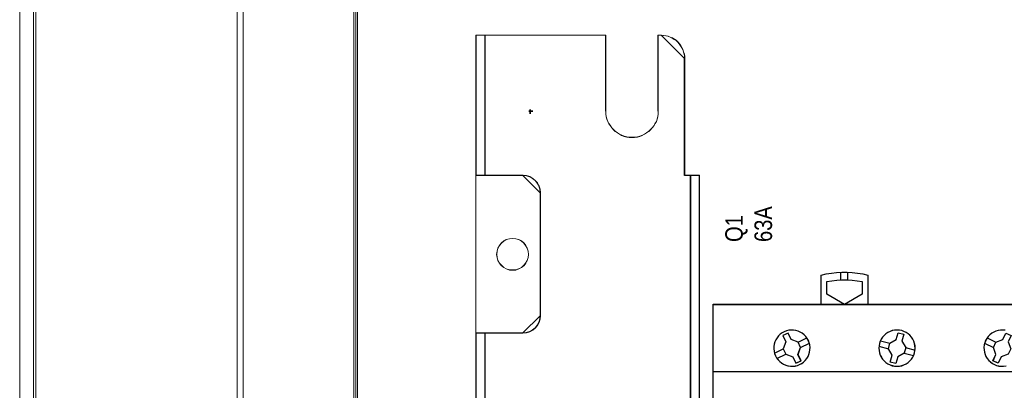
# Model space of a CAD drawing. Header units: millimetres. Extents: x -1290 to 1795, y -4192 to -1311.
# Tile 632 of 656: x 1047 to 1080, y -2882 to -2869. Entities that reach past the tile are written whole.
import ezdxf

# ---------------------------------------------------------------- set-up
doc = ezdxf.new("R2010")
doc.units = ezdxf.units.MM
doc.layers.add('45', color=7, linetype='Continuous')
doc.layers.add('51', color=7, linetype='Continuous')
doc.layers.add('Aparatura', color=7, linetype='Continuous', lineweight=13)
doc.styles.get("Standard").update_dxf_attribs({"font": 'ARIALN.TTF', "width": 0.8})

# ---------------------------------------------------------------- blocks, each defined once
blk = doc.blocks.new('*U373')
at = {"layer": '51', "color": 254}
for points in [[(86.370198, -50.348087), (86.370198, -51.091365), (86.370198, -50.348087)], [(86.15357, -50.624572), (86.839261, -50.624572), (86.15357, -50.624572)]]:
    blk.add_lwpolyline(points, close=True, dxfattribs=at)
blk = doc.blocks.new('*U375')
at = {"layer": '45', "color": 7}
for points in [[(136.149925, -83.682516), (136.149925, -78.679389), (136.149925, -78.679389), (137.02137, -78.480434), (137.910361, -78.334144), (138.805201, -78.234667), (139.694192, -78.17615), (140.594881, -78.17615), (141.489721, -78.234667), (142.390409, -78.334144), (143.273552, -78.480434), (144.150846, -78.679389), (144.150846, -78.679389), (144.150846, -83.682516), (136.149925, -83.682516)], [(137.148921, -81.949637), (137.148921, -79.777683), (137.148921, -79.777683), (137.997541, -79.631325), (138.852014, -79.531802), (139.712339, -79.484967), (140.584369, -79.484967), (141.444694, -79.531802), (142.299167, -79.631325), (143.15364, -79.777683), (143.15364, -79.777683), (143.15364, -81.949637), (143.15364, -81.949637), (140.15128, -83.682516), (140.15128, -83.682516), (137.148921, -81.949637), (137.148921, -81.949637)], [(153.640272, -83.671744), (171.62861, -83.671744), (171.62861, -83.671744), (171.62861, -166.638872), (171.62861, -166.638872), (153.640272, -166.638872), (153.640272, -166.638872), (135.646092, -166.638872), (135.646092, -166.638872), (117.657754, -166.638872), (117.657754, -166.638872), (117.657754, -83.671744), (117.657754, -83.671744), (135.646092, -83.671744), (135.646092, -83.671744), (153.640272, -83.671744), (153.640272, -83.671744)], [(153.637885, -83.67713), (171.623239, -83.67713), (171.623239, -166.633485), (153.637885, -166.633485), (135.646689, -166.633485), (117.661335, -166.633485), (117.661335, -83.67713), (135.646689, -83.67713), (153.637885, -83.67713)], [(133.964946, -89.866893), (133.77182, -89.504078), (133.531875, -89.176374), (133.250965, -88.883781), (132.93494, -88.632152), (132.583802, -88.421485), (132.209254, -88.257633), (131.828854, -88.146448), (131.425045, -88.076225), (131.021236, -88.070374), (130.617427, -88.117188), (130.21947, -88.21667), (129.839071, -88.357114), (129.487932, -88.556077), (129.160203, -88.796003), (128.867588, -89.076892), (128.610086, -89.392893), (128.405256, -89.744004), (128.235539, -90.112671), (128.130197, -90.498893), (128.05997, -90.902671), (128.054117, -91.306449), (128.095084, -91.710227), (128.194573, -92.108153), (128.34088, -92.488523), (128.539859, -92.839635), (128.779803, -93.167338), (129.060714, -93.465783), (129.370886, -93.717413), (129.727877, -93.928079), (130.09072, -94.091931), (130.482824, -94.208968), (130.886633, -94.267487), (131.290442, -94.273339), (131.694251, -94.232376), (132.092208, -94.132894), (132.466756, -93.99245), (132.823746, -93.787635), (133.151475, -93.553561), (133.444091, -93.26682), (133.701592, -92.956672), (133.912275, -92.611412), (134.070287, -92.236894), (134.181481, -91.844819), (134.245857, -91.446893), (134.257561, -91.037264), (134.216595, -90.633486), (134.117106, -90.241411), (133.964946, -89.866893)], [(133.960082, -89.869159), (133.76729, -89.506974), (133.527761, -89.179839), (133.247337, -88.887755), (132.931859, -88.636562), (132.581329, -88.426261), (132.20743, -88.262694), (131.827689, -88.151702), (131.424579, -88.081601), (131.021469, -88.07576), (130.61836, -88.122493), (130.221092, -88.221802), (129.841351, -88.362003), (129.49082, -88.56062), (129.163659, -88.800129), (128.87155, -89.080531), (128.614495, -89.395982), (128.410019, -89.746483), (128.240596, -90.11451), (128.135437, -90.500062), (128.065331, -90.903138), (128.059488, -91.306215), (128.100384, -91.709292), (128.199701, -92.106527), (128.345755, -92.486237), (128.544389, -92.836738), (128.783918, -93.163873), (129.064342, -93.461799), (129.373977, -93.712992), (129.730349, -93.923293), (130.092564, -94.08686), (130.48399, -94.203694), (130.887099, -94.262111), (131.290209, -94.267953), (131.693319, -94.227061), (132.090587, -94.127752), (132.464486, -93.987551), (132.820858, -93.783092), (133.14802, -93.549425), (133.440128, -93.263182), (133.697184, -92.953572), (133.907502, -92.608912), (134.065241, -92.235044), (134.176242, -91.843651), (134.240506, -91.446416), (134.25219, -91.037497), (134.211295, -90.634421), (134.111978, -90.243027), (133.960082, -89.869159)], [(131.014474, -89.696462), (130.504375, -88.6018), (130.504375, -88.6018), (129.595579, -89.023274), (129.595579, -89.023274), (130.105678, -90.117937), (130.105678, -90.117937), (129.671801, -91.317968), (129.671801, -91.317968), (130.093951, -92.225308), (130.093951, -92.225308), (131.290044, -92.65849), (131.290044, -92.65849), (131.800142, -93.747299), (131.800142, -93.747299), (132.708938, -93.325824), (132.708938, -93.325824), (132.19884, -92.237016), (132.19884, -92.237016), (132.63858, -91.036985), (132.63858, -91.036985), (132.216429, -90.129644), (132.216429, -90.129644), (131.014474, -89.696462), (131.014474, -89.696462)], [(131.014949, -89.699557), (130.506611, -88.607186), (129.60095, -89.027778), (130.109289, -90.120149), (129.676909, -91.317667), (130.097603, -92.223108), (131.289568, -92.655383), (131.797907, -93.741912), (132.703567, -93.321321), (132.195229, -92.234791), (132.633452, -91.037273), (132.212758, -90.131832), (131.014949, -89.699557)], [(152.135949, -91.979119), (152.212023, -91.581223), (152.241282, -91.171623), (152.217875, -90.767876), (152.135949, -90.36998), (152.001356, -89.983786), (151.831652, -89.620999), (151.597578, -89.287468), (151.334245, -88.977343), (151.029949, -88.714029), (150.690541, -88.485824), (150.321875, -88.30443), (149.947356, -88.175699), (149.543578, -88.099631), (149.133949, -88.070374), (148.730171, -88.093779), (148.338097, -88.175699), (147.946023, -88.310282), (147.58906, -88.485824), (147.249652, -88.714029), (146.945356, -88.983194), (146.676171, -89.281616), (146.447949, -89.620999), (146.272393, -89.989638), (146.143652, -90.375831), (146.061727, -90.767876), (146.032467, -91.171623), (146.061727, -91.581223), (146.143652, -91.979119), (146.272393, -92.359461), (146.453801, -92.7281), (146.676171, -93.067482), (146.945356, -93.371755), (147.243801, -93.635069), (147.583208, -93.863274), (147.951875, -94.038817), (148.338097, -94.173399), (148.730171, -94.249468), (149.139801, -94.278725), (149.543578, -94.249468), (149.941504, -94.173399), (150.327726, -94.044668), (150.690541, -93.863274), (151.024097, -93.635069), (151.334245, -93.365904), (151.597578, -93.061631), (151.8258, -92.7281), (152.001356, -92.359461), (152.135949, -91.979119)], [(152.13076, -91.977723), (152.206702, -91.580517), (152.235911, -91.171629), (152.212544, -90.768581), (152.13076, -90.371376), (151.9964, -89.985852), (151.82699, -89.623694), (151.593321, -89.290742), (151.330443, -88.981155), (151.026673, -88.718298), (150.687853, -88.490489), (150.319824, -88.30941), (149.945954, -88.180902), (149.542875, -88.104966), (149.133954, -88.07576), (148.730875, -88.099125), (148.339479, -88.180902), (147.948083, -88.315251), (147.591738, -88.490489), (147.252918, -88.718298), (146.949148, -88.986997), (146.680428, -89.284901), (146.452601, -89.623694), (146.277349, -89.991694), (146.148831, -90.377217), (146.067047, -90.768581), (146.037838, -91.171629), (146.067047, -91.580517), (146.148831, -91.977723), (146.277349, -92.357405), (146.458443, -92.725404), (146.680428, -93.064197), (146.949148, -93.367943), (147.247076, -93.6308), (147.585896, -93.858609), (147.953925, -94.033847), (148.339479, -94.168196), (148.730875, -94.244132), (149.139795, -94.273339), (149.542875, -94.244132), (149.940112, -94.168196), (150.325666, -94.039688), (150.687853, -93.858609), (151.020832, -93.6308), (151.330443, -93.362102), (151.593321, -93.058356), (151.821148, -92.725404), (151.9964, -92.357405), (152.13076, -91.977723)], [(149.017036, -89.69685), (149.333763, -88.526395), (149.333763, -88.526395), (150.30154, -88.783895), (150.30154, -88.783895), (149.990679, -89.95435), (149.990679, -89.95435), (150.629998, -91.054578), (150.629998, -91.054578), (150.366059, -92.026055), (150.366059, -92.026055), (149.26338, -92.658101), (149.26338, -92.658101), (148.952518, -93.822704), (148.952518, -93.822704), (147.978876, -93.559351), (147.978876, -93.559351), (148.295603, -92.400601), (148.295603, -92.400601), (147.656284, -91.300373), (147.656284, -91.300373), (147.914357, -90.328895), (147.914357, -90.328895), (149.017036, -89.69685), (149.017036, -89.69685)], [(149.017492, -89.698457), (149.333075, -88.529985), (150.297356, -88.787049), (149.987617, -89.95552), (150.624627, -91.053883), (150.361641, -92.023714), (149.262945, -92.654689), (148.953207, -93.817318), (147.983081, -93.554412), (148.298664, -92.397625), (147.661654, -91.299262), (147.918796, -90.329431), (149.017492, -89.698457)], [(167.259516, -89.699557), (167.773916, -88.607186), (168.67996, -89.027778), (168.165561, -90.120149), (168.603969, -91.317667), (168.177252, -92.223108), (166.98478, -92.655383), (166.476226, -93.741912), (165.570182, -93.321321), (166.078736, -92.234791), (165.640327, -91.037273), (166.067045, -90.131832), (167.259516, -89.699557)]]:
    blk.add_lwpolyline(points, close=True, dxfattribs=at)
for points in [[(139.544363, -79.495739), (139.544363, -78.186923)], [(140.747455, -79.495739), (140.747455, -78.186923)], [(167.657062, -88.116726), (167.25922, -88.07576), (166.849677, -88.07576), (166.445984, -88.145987), (166.065694, -88.257181), (165.691255, -88.421045), (165.346068, -88.631728), (165.024284, -88.883376), (164.743455, -89.175991), (164.503579, -89.503719), (164.310509, -89.866562), (164.164244, -90.241108), (164.064783, -90.633212), (164.017978, -91.03702), (164.03553, -91.446681), (164.094036, -91.844637), (164.205198, -92.236741), (164.363165, -92.611287), (164.579637, -92.956573), (164.837065, -93.272597), (165.123745, -93.547654), (165.45723, -93.787598), (165.814118, -93.992429), (166.188557, -94.132884), (166.580548, -94.232373), (166.984241, -94.273339), (167.387933, -94.267486), (167.791626, -94.208964)], [(167.65644, -88.122041), (167.259058, -88.081146), (166.849987, -88.081146), (166.446761, -88.151251), (166.06691, -88.262252), (165.692903, -88.425831), (165.348115, -88.636147), (165.026703, -88.887359), (164.746198, -89.179465), (164.506599, -89.506623), (164.313752, -89.868835), (164.167655, -90.242731), (164.06831, -90.634153), (164.021559, -91.037259), (164.039091, -91.446208), (164.097529, -91.843472), (164.208562, -92.234894), (164.366347, -92.60879), (164.58257, -92.953475), (164.839699, -93.26895), (165.126049, -93.54353), (165.459149, -93.783057), (165.815624, -93.987531), (166.189631, -94.127742), (166.58117, -94.227058), (166.984396, -94.267953), (167.387623, -94.262111), (167.790849, -94.203689)], [(168.179385, -92.225308), (166.983481, -92.65849), (166.983481, -92.65849), (166.473464, -93.747299), (166.473464, -93.747299), (165.564811, -93.325824), (165.564811, -93.325824), (166.074829, -92.237016), (166.074829, -92.237016), (165.635158, -91.036985), (165.635158, -91.036985), (166.063104, -90.129644), (166.063104, -90.129644), (167.259008, -89.696462), (167.259008, -89.696462), (167.259008, -89.696462), (167.774888, -88.6018)], [(132.20765, -90.136832), (133.718676, -89.42587)], [(132.628374, -91.041693), (134.1394, -90.33073)], [(146.05037, -90.862157), (147.667025, -91.30561)], [(146.308176, -89.898049), (147.924831, -90.341503)], [(164.134349, -90.33073), (165.647166, -91.041693)], [(164.555073, -89.42587), (166.073261, -90.136832)], [(128.170488, -92.018368), (129.683305, -91.310996)], [(128.591212, -92.923229), (130.104029, -92.217653)], [(150.35608, -92.018368), (151.960202, -92.456435)], [(150.617466, -91.048874), (152.223379, -91.492328)]]:
    blk.add_lwpolyline(points, dxfattribs=at)
at = {"layer": '45', "color": 251}
blk.add_lwpolyline([(117.657754, -95.167427), (171.62861, -95.167427)], dxfattribs=at)

msp = doc.modelspace()

# ---------------------------------------------------------------- linework, layer by layer
at = {"layer": 'Aparatura', "color": 7, "lineweight": 13}
for points in [[(1047.213, -3029.012), (1047.213, -2865.077), (1046.948, -2865.077), (1046.948, -2852.269), (1047.381, -2851.247), (1048.344, -2850.874), (1062.154, -2850.874), (1062.154, -2851.139), (1165.131, -2851.139), (1165.131, -2850.874), (1178.941, -2850.874), (1179.904, -2851.247), (1180.337, -2852.269), (1180.337, -2865.077), (1180.072, -2865.077), (1180.072, -3029.012)], [(1047.213, -3029.012), (1047.213, -2865.077), (1046.948, -2865.077), (1046.948, -2852.269), (1047.381, -2851.247), (1048.344, -2850.874), (1062.154, -2850.874), (1062.154, -2851.139), (1165.131, -2851.139), (1165.131, -2850.874), (1178.941, -2850.874), (1179.904, -2851.247), (1180.337, -2852.269), (1180.337, -2865.077), (1180.072, -2865.077), (1180.072, -3029.012)], [(1047.219, -3029.007), (1047.219, -2865.082), (1046.955, -2865.082), (1046.955, -2852.276), (1047.388, -2851.254), (1048.35, -2850.881), (1062.159, -2850.881), (1062.159, -2851.145), (1165.126, -2851.145), (1165.126, -2850.881), (1178.935, -2850.881), (1179.897, -2851.254), (1180.33, -2852.276), (1180.33, -2865.082), (1180.066, -2865.082), (1180.066, -3029.007)], [(1046.742, -3032.025), (1046.742, -2862.113)], [(1058.245, -2862.172), (1058.245, -3032.049)], [(1058.299, -3031.71), (1058.299, -2862.27)], [(1047.291, -2865.178), (1047.291, -3029.055)], [(1069.708, -2882.176), (1069.708, -2880.481), (1069.708, -2880.276), (1069.708, -2874.985), (1069.708, -2874.384), (1069.599, -2874.384), (1069.503, -2874.384), (1069.503, -2870.391), (1069.503, -2870.307), (1069.491, -2870.235), (1069.467, -2870.162), (1069.443, -2870.078), (1069.406, -2870.018), (1069.37, -2869.946), (1069.322, -2869.886), (1069.274, -2869.826), (1069.214, -2869.766), (1069.153, -2869.73), (1069.081, -2869.681), (1069.009, -2869.657), (1068.936, -2869.621), (1068.864, -2869.609), (1068.78, -2869.597), (1068.707, -2869.585), (1068.599, -2869.585), (1068.599, -2872.183), (1068.599, -2872.279), (1068.587, -2872.375), (1068.563, -2872.459), (1068.539, -2872.544), (1068.491, -2872.616), (1068.454, -2872.688), (1068.394, -2872.76), (1068.334, -2872.82), (1068.274, -2872.88), (1068.201, -2872.928), (1068.129, -2872.977), (1068.057, -2873.013), (1067.972, -2873.049), (1067.888, -2873.073), (1067.792, -2873.085), (1067.707, -2873.085), (1067.611, -2873.085), (1067.526, -2873.073), (1067.43, -2873.049), (1067.346, -2873.013), (1067.273, -2872.977), (1067.201, -2872.928), (1067.129, -2872.88), (1067.069, -2872.82), (1067.008, -2872.76), (1066.96, -2872.688), (1066.912, -2872.616), (1066.876, -2872.544), (1066.84, -2872.459), (1066.815, -2872.375), (1066.803, -2872.279), (1066.803, -2872.183), (1066.803, -2869.585), (1062.754, -2869.585), (1062.658, -2869.585), (1062.658, -2870.187), (1062.658, -2870.187), (1062.658, -2874.384), (1062.754, -2874.384), (1063.959, -2874.384), (1064.08, -2874.396), (1064.188, -2874.432), (1064.297, -2874.492), (1064.381, -2874.564), (1064.453, -2874.648), (1064.514, -2874.756), (1064.55, -2874.865), (1064.562, -2874.985), (1064.562, -2879.182), (1064.55, -2879.302), (1064.514, -2879.41), (1064.453, -2879.519), (1064.381, -2879.603), (1064.297, -2879.675), (1064.188, -2879.735), (1064.08, -2879.771), (1063.959, -2879.783), (1062.754, -2879.783), (1062.658, -2879.783), (1062.658, -2894.118)], [(1069.701, -2882.182), (1069.701, -2880.486), (1069.701, -2880.282), (1069.701, -2874.991), (1069.701, -2874.39), (1069.593, -2874.39), (1069.497, -2874.39), (1069.497, -2870.397), (1069.497, -2870.313), (1069.485, -2870.241), (1069.461, -2870.169), (1069.437, -2870.085), (1069.401, -2870.025), (1069.364, -2869.952), (1069.316, -2869.892), (1069.268, -2869.832), (1069.208, -2869.772), (1069.148, -2869.736), (1069.076, -2869.688), (1069.004, -2869.664), (1068.931, -2869.628), (1068.859, -2869.616), (1068.775, -2869.604), (1068.703, -2869.592), (1068.595, -2869.592), (1068.595, -2872.189), (1068.595, -2872.285), (1068.583, -2872.381), (1068.559, -2872.466), (1068.534, -2872.55), (1068.486, -2872.622), (1068.45, -2872.694), (1068.39, -2872.766), (1068.33, -2872.826), (1068.27, -2872.887), (1068.198, -2872.935), (1068.125, -2872.983), (1068.053, -2873.019), (1067.969, -2873.055), (1067.885, -2873.079), (1067.789, -2873.091), (1067.704, -2873.091), (1067.608, -2873.091), (1067.524, -2873.079), (1067.428, -2873.055), (1067.344, -2873.019), (1067.271, -2872.983), (1067.199, -2872.935), (1067.127, -2872.887), (1067.067, -2872.826), (1067.007, -2872.766), (1066.959, -2872.694), (1066.911, -2872.622), (1066.874, -2872.55), (1066.838, -2872.466), (1066.814, -2872.381), (1066.802, -2872.285), (1066.802, -2872.189), (1066.802, -2869.592), (1062.76, -2869.592), (1062.664, -2869.592), (1062.664, -2870.193), (1062.664, -2870.193), (1062.664, -2874.39), (1062.76, -2874.39), (1063.963, -2874.39), (1064.084, -2874.402), (1064.192, -2874.438), (1064.3, -2874.498), (1064.384, -2874.57), (1064.457, -2874.654), (1064.517, -2874.762), (1064.553, -2874.871), (1064.565, -2874.991), (1064.565, -2879.188), (1064.553, -2879.308), (1064.517, -2879.416), (1064.457, -2879.524), (1064.384, -2879.608), (1064.3, -2879.681), (1064.192, -2879.741), (1064.084, -2879.777), (1063.963, -2879.789), (1062.76, -2879.789), (1062.664, -2879.789), (1062.664, -2894.123)]]:
    msp.add_lwpolyline(points, dxfattribs=at)
for points in [[(1054.19, -2857.681), (1054.19, -3036.409), (1054.19, -2857.681)], [(1054.394, -2857.681), (1054.394, -3036.409), (1054.394, -2857.681)], [(1169.101, -2862.113), (1059.331, -2862.113), (1059.246, -2862.113), (1058.184, -2862.113), (1058.184, -3032.025), (1169.101, -3032.025), (1169.101, -2862.113)], [(1058.299, -3031.71), (1167.924, -3031.71), (1168.009, -3031.71), (1168.985, -3031.71), (1168.985, -2862.27), (1058.299, -2862.27), (1058.299, -3031.71)], [(1047.213, -2865.076), (1047.213, -3029.013), (1047.213, -2865.076)], [(1058.245, -3029.055), (1058.245, -2865.178), (1048.361, -2865.178), (1047.291, -2865.178), (1047.291, -3029.055), (1048.361, -3029.055), (1058.245, -3029.055)], [(1058.245, -3029.055), (1058.245, -2865.178), (1048.361, -2865.178), (1047.291, -2865.178), (1047.291, -3029.055), (1048.361, -3029.055), (1058.245, -3029.055)], [(1062.357, -2870.2), (1062.357, -2869.585), (1062.357, -2870.2)], [(1062.357, -2869.585), (1062.671, -2869.585), (1062.357, -2869.585)], [(1062.671, -2874.396), (1062.671, -2870.188), (1062.671, -2869.585), (1062.357, -2869.585), (1062.357, -2870.188), (1062.357, -2874.396), (1062.671, -2874.396)], [(1062.665, -2874.39), (1062.665, -2870.193), (1062.665, -2869.592), (1062.363, -2869.592), (1062.363, -2870.193), (1062.363, -2874.39), (1062.665, -2874.39)], [(1062.658, -2869.585), (1062.767, -2869.585), (1062.658, -2869.585)], [(1062.658, -2869.585), (1062.658, -2870.2), (1062.658, -2869.585)], [(1062.754, -2869.585), (1066.809, -2869.585), (1062.754, -2869.585)], [(1066.796, -2872.196), (1066.796, -2869.585), (1066.796, -2872.196)], [(1068.588, -2869.585), (1068.709, -2869.585), (1068.588, -2869.585)], [(1068.588, -2872.196), (1068.588, -2869.585), (1068.588, -2872.196)], [(1069.503, -2870.404), (1069.503, -2870.318), (1069.491, -2870.245), (1069.467, -2870.172), (1069.442, -2870.086), (1069.405, -2870.025), (1069.369, -2869.952), (1069.32, -2869.891), (1069.271, -2869.83), (1069.21, -2869.768), (1069.149, -2869.732), (1069.075, -2869.683), (1069.002, -2869.659), (1068.929, -2869.622), (1068.855, -2869.61), (1068.77, -2869.597), (1068.696, -2869.585), (1069.503, -2870.404)], [(1062.357, -2870.187), (1062.357, -2874.396), (1062.357, -2870.187)], [(1062.658, -2870.187), (1062.658, -2874.396), (1062.658, -2870.187)], [(1069.49, -2874.396), (1069.49, -2870.391), (1069.49, -2874.396)], [(1062.357, -2874.383), (1062.357, -2879.795), (1062.357, -2874.383)], [(1062.767, -2874.383), (1062.357, -2874.383), (1062.767, -2874.383)], [(1062.756, -2879.795), (1063.967, -2879.795), (1064.088, -2879.783), (1064.197, -2879.747), (1064.305, -2879.687), (1064.39, -2879.615), (1064.463, -2879.53), (1064.523, -2879.422), (1064.56, -2879.313), (1064.572, -2879.193), (1064.572, -2874.986), (1064.56, -2874.865), (1064.523, -2874.757), (1064.463, -2874.648), (1064.39, -2874.564), (1064.305, -2874.492), (1064.197, -2874.431), (1064.088, -2874.395), (1063.967, -2874.383), (1062.756, -2874.383), (1062.66, -2874.383), (1062.357, -2874.383), (1062.357, -2879.795), (1062.66, -2879.795), (1062.756, -2879.795)], [(1062.754, -2874.383), (1063.97, -2874.383), (1062.754, -2874.383)], [(1064.572, -2874.997), (1064.559, -2874.875), (1064.522, -2874.764), (1064.461, -2874.653), (1064.387, -2874.567), (1064.301, -2874.494), (1064.19, -2874.432), (1064.08, -2874.395), (1063.957, -2874.383), (1064.572, -2874.997)], [(1069.6, -2874.383), (1069.49, -2874.383), (1069.6, -2874.383)], [(1069.708, -2874.383), (1069.586, -2874.383), (1069.708, -2874.383)], [(1069.695, -2874.383), (1070.008, -2874.383), (1069.695, -2874.383)], [(1069.695, -2874.997), (1069.695, -2874.383), (1069.695, -2874.997)], [(1070.008, -2882.186), (1070.008, -2880.488), (1070.008, -2880.283), (1070.008, -2874.985), (1070.008, -2874.383), (1069.695, -2874.383), (1069.695, -2874.985), (1069.695, -2880.283), (1069.695, -2880.488), (1069.695, -2882.186), (1069.695, -2884.389), (1070.008, -2884.389), (1070.008, -2882.186)], [(1070.002, -2882.182), (1070.002, -2880.486), (1070.002, -2880.282), (1070.002, -2874.991), (1070.002, -2874.39), (1069.701, -2874.39), (1069.701, -2874.991), (1069.701, -2880.282), (1069.701, -2880.486), (1069.701, -2882.182), (1069.701, -2884.383), (1070.002, -2884.383), (1070.002, -2882.182)], [(1069.995, -2874.383), (1069.995, -2874.997), (1069.995, -2874.383)], [(1064.558, -2874.985), (1064.558, -2879.194), (1064.558, -2874.985)], [(1069.695, -2880.288), (1069.695, -2874.985), (1069.695, -2880.288)], [(1069.995, -2880.288), (1069.995, -2874.985), (1069.995, -2880.288)], [(1064.162, -2877.095), (1064.15, -2876.986), (1064.114, -2876.876), (1064.065, -2876.791), (1064.004, -2876.706), (1063.919, -2876.633), (1063.822, -2876.584), (1063.724, -2876.56), (1063.615, -2876.548), (1063.505, -2876.56), (1063.395, -2876.584), (1063.31, -2876.633), (1063.225, -2876.706), (1063.164, -2876.791), (1063.103, -2876.876), (1063.079, -2876.986), (1063.067, -2877.095), (1063.079, -2877.205), (1063.103, -2877.302), (1063.164, -2877.4), (1063.225, -2877.473), (1063.31, -2877.546), (1063.395, -2877.594), (1063.505, -2877.631), (1063.615, -2877.631), (1063.724, -2877.631), (1063.822, -2877.594), (1063.919, -2877.546), (1064.004, -2877.473), (1064.065, -2877.4), (1064.114, -2877.302), (1064.15, -2877.205), (1064.162, -2877.095)], [(1063.615, -2877.631), (1063.724, -2877.631), (1063.822, -2877.594), (1063.919, -2877.546), (1064.004, -2877.473), (1064.065, -2877.4), (1064.114, -2877.302), (1064.15, -2877.205), (1064.162, -2877.095), (1064.15, -2876.986), (1064.114, -2876.876), (1064.065, -2876.791), (1064.004, -2876.706), (1063.919, -2876.633), (1063.822, -2876.584), (1063.724, -2876.56), (1063.615, -2876.548), (1063.505, -2876.56), (1063.395, -2876.584), (1063.31, -2876.633), (1063.225, -2876.706), (1063.164, -2876.791), (1063.103, -2876.876), (1063.079, -2876.986), (1063.067, -2877.095), (1063.079, -2877.205), (1063.103, -2877.302), (1063.164, -2877.4), (1063.225, -2877.473), (1063.31, -2877.546), (1063.395, -2877.594), (1063.505, -2877.631), (1063.615, -2877.631)], [(1063.615, -2876.548), (1063.724, -2876.56), (1063.822, -2876.584), (1063.919, -2876.633), (1064.004, -2876.706), (1064.065, -2876.791), (1064.114, -2876.876), (1064.15, -2876.986), (1064.162, -2877.095), (1064.15, -2877.205), (1064.114, -2877.302), (1064.065, -2877.4), (1064.004, -2877.473), (1063.919, -2877.546), (1063.822, -2877.594), (1063.724, -2877.631), (1063.615, -2877.631), (1063.505, -2877.631), (1063.395, -2877.594), (1063.31, -2877.546), (1063.225, -2877.473), (1063.164, -2877.4), (1063.103, -2877.302), (1063.079, -2877.205), (1063.067, -2877.095), (1063.079, -2876.986), (1063.103, -2876.876), (1063.164, -2876.791), (1063.225, -2876.706), (1063.31, -2876.633), (1063.395, -2876.584), (1063.505, -2876.56), (1063.615, -2876.548)], [(1063.615, -2877.625), (1063.723, -2877.625), (1063.819, -2877.589), (1063.916, -2877.541), (1064, -2877.468), (1064.06, -2877.396), (1064.108, -2877.3), (1064.144, -2877.204), (1064.156, -2877.095), (1064.144, -2876.987), (1064.108, -2876.879), (1064.06, -2876.795), (1064, -2876.71), (1063.916, -2876.638), (1063.819, -2876.59), (1063.723, -2876.566), (1063.615, -2876.554), (1063.506, -2876.566), (1063.398, -2876.59), (1063.314, -2876.638), (1063.23, -2876.71), (1063.169, -2876.795), (1063.109, -2876.879), (1063.085, -2876.987), (1063.073, -2877.095), (1063.085, -2877.204), (1063.109, -2877.3), (1063.169, -2877.396), (1063.23, -2877.468), (1063.314, -2877.541), (1063.398, -2877.589), (1063.506, -2877.625), (1063.615, -2877.625)], [(1063.957, -2879.795), (1064.08, -2879.783), (1064.19, -2879.746), (1064.301, -2879.685), (1064.387, -2879.611), (1064.461, -2879.525), (1064.522, -2879.414), (1064.559, -2879.304), (1064.572, -2879.181), (1063.957, -2879.795)], [(1062.357, -2879.782), (1062.357, -2894.129), (1062.357, -2879.782)], [(1062.767, -2879.782), (1062.357, -2879.782), (1062.767, -2879.782)], [(1062.671, -2894.129), (1062.671, -2879.782), (1062.357, -2879.782), (1062.357, -2894.129), (1062.671, -2894.129)], [(1062.665, -2894.123), (1062.665, -2879.789), (1062.363, -2879.789), (1062.363, -2894.123), (1062.665, -2894.123)], [(1062.658, -2879.782), (1062.658, -2894.129), (1062.658, -2879.782)], [(1062.754, -2879.782), (1063.97, -2879.782), (1062.754, -2879.782)], [(1069.695, -2880.275), (1069.695, -2880.493), (1069.695, -2880.275)], [(1069.995, -2880.275), (1069.995, -2880.493), (1069.995, -2880.275)], [(1069.695, -2880.48), (1069.695, -2882.189), (1069.695, -2880.48)], [(1069.995, -2880.48), (1069.995, -2882.189), (1069.995, -2880.48)]]:
    msp.add_lwpolyline(points, close=True, dxfattribs=at)

# ---------------------------------------------------------------- block references
at = {"layer": 'Aparatura', "color": 7, "lineweight": 13, "xscale": 0.2, "yscale": 0.2, "zscale": 0.2}
msp.add_blockref('*U373', (1046.942, -2862.069), dxfattribs=at)
at = {"layer": 'Aparatura', "color": 7, "lineweight": 13}
ref = msp.add_blockref('*U375', (1046.942, -2862.069), dxfattribs=dict(at, xscale=0.2, yscale=0.2, zscale=0.2))
ref.add_attrib('Oznaczenie', 'Q1', (1071.492, -2876.669), dxfattribs={"layer": '0', "height": 0.6, "rotation": 90, "flags": 2})
ref.add_attrib('Pr¹d znamionowy', '63A', (1072.492, -2876.669), dxfattribs={"layer": '0', "height": 0.6, "rotation": 90, "flags": 2})

doc.saveas('drawing.dxf')
